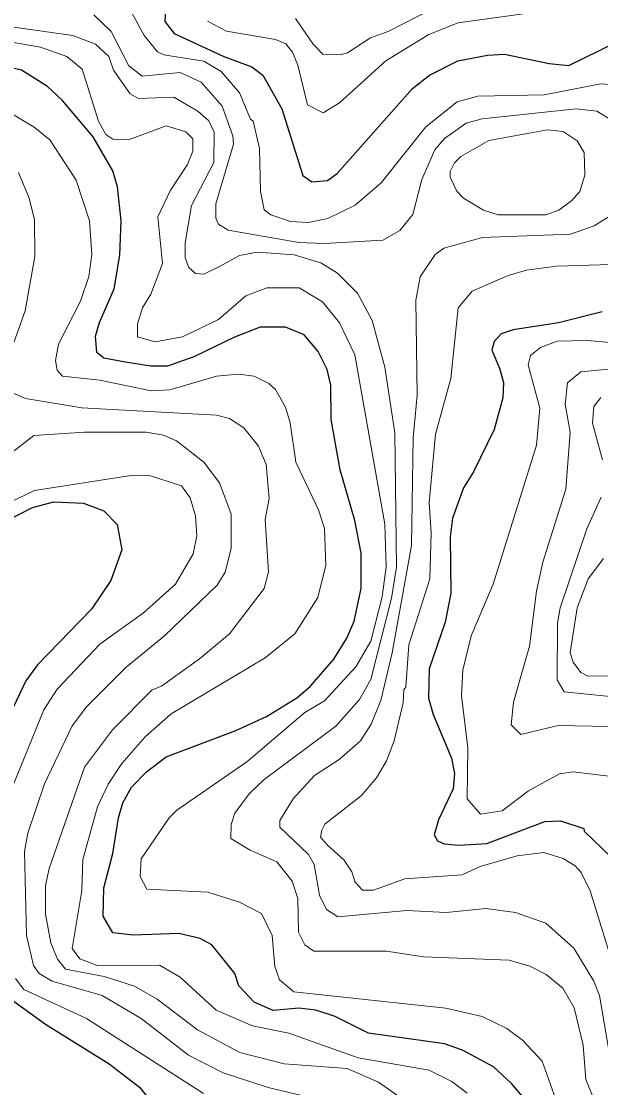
# Model space of a CAD drawing. Extents: x 673.3 to 698.5, y 6984.3 to 7012.3.
# Drawn here: x 687.748 to 688.421, y 7006.379 to 7007.618 of the extents above; entities that cross this region are included whole.
import ezdxf

# ---------------------------------------------------------------- set-up
doc = ezdxf.new("R2010")
doc.units = 0
doc.header["$LTSCALE"] = 0.032
doc.layers.add('1', color=7, linetype='Continuous', lineweight=25)
doc.layers.add('2', color=7, linetype='Continuous', lineweight=13)

msp = doc.modelspace()

# ---------------------------------------------------------------- linework, layer by layer
at = {"layer": '1'}
for points in [[(687.9187, 7007.6806), (687.9148, 7007.6174), (687.9256, 7007.6036), (687.9833, 7007.5768), (688.0156, 7007.5647), (688.0286, 7007.5549), (688.0505, 7007.5161), (688.075, 7007.4387), (688.0852, 7007.4312), (688.1035, 7007.4328), (688.1148, 7007.441), (688.2021, 7007.5394), (688.2219, 7007.5551), (688.2548, 7007.5719), (688.2895, 7007.5784), (688.309, 7007.5793), (688.3609, 7007.5687), (688.3838, 7007.5664), (688.4573, 7007.6022)], [(688.3322, 7006.3662), (688.3174, 7006.3842), (688.2962, 7006.4035), (688.2602, 7006.4228), (688.2395, 7006.43), (688.1511, 7006.4424), (688.1124, 7006.462), (688.0901, 7006.4691), (688.0702, 7006.4714), (688.0403, 7006.4687), (688.0186, 7006.4786), (688.0005, 7006.4974), (687.9958, 7006.5119), (687.9691, 7006.545), (687.9556, 7006.5523), (687.9311, 7006.5582), (687.8779, 7006.5565), (687.8544, 7006.5591), (687.843, 7006.5786), (687.8437, 7006.6115), (687.8544, 7006.6512), (687.8607, 7006.6925), (687.866, 7006.7102), (687.8758, 7006.7283), (687.8933, 7006.746), (687.9162, 7006.7633), (687.9973, 7006.794), (688.0328, 7006.8102), (688.068, 7006.8319), (688.0834, 7006.845), (688.111, 7006.8768), (688.1259, 7006.9011), (688.1344, 7006.921), (688.1425, 7006.959), (688.1426, 7006.9998), (688.1355, 7007.0379), (688.1183, 7007.0969), (688.1077, 7007.1551), (688.1076, 7007.1949), (688.1031, 7007.2131), (688.0929, 7007.234), (688.0766, 7007.2535), (688.0547, 7007.2625), (688.0254, 7007.2625), (687.9957, 7007.251), (687.9484, 7007.228), (687.9178, 7007.217), (687.898, 7007.217), (687.8666, 7007.2223), (687.8437, 7007.2263), (687.8359, 7007.2332), (687.8343, 7007.2519), (687.8388, 7007.2679), (687.8558, 7007.307), (687.8625, 7007.3461), (687.8641, 7007.3858), (687.8598, 7007.4254), (687.8543, 7007.4441), (687.8313, 7007.4835), (687.7955, 7007.5259), (687.7784, 7007.5421), (687.7482, 7007.5607), (687.7108, 7007.5693)], [(688.4225, 7007.2804), (688.372, 7007.2674), (688.3193, 7007.2595), (688.3051, 7007.2546), (688.297, 7007.2457), (688.2945, 7007.2359), (688.3034, 7007.215), (688.3079, 7007.1982), (688.3071, 7007.1803), (688.297, 7007.1437), (688.2731, 7007.0943), (688.2614, 7007.0757), (688.2486, 7007.0405), (688.246, 7007.0189)], [(687.6879, 7007.0157), (687.7612, 7007.0529), (687.7859, 7007.0597), (687.8201, 7007.0581), (687.8437, 7007.0492), (687.8593, 7007.0334), (687.8649, 7007.0039), (687.8518, 7006.9683), (687.8296, 7006.9349), (687.767, 7006.8704), (687.7532, 7006.8518), (687.7351, 7006.8135)], [(688.246, 7007.0189), (688.2468, 7006.9536), (688.2404, 7006.92), (688.2216, 7006.8656), (688.2209, 7006.8314), (688.2263, 7006.8125), (688.2476, 7006.762), (688.2509, 7006.7441), (688.2494, 7006.7262), (688.2324, 7006.6903), (688.2275, 7006.6729), (688.2312, 7006.6659), (688.2391, 7006.6623), (688.2559, 7006.6608), (688.2885, 7006.663), (688.356, 7006.6884), (688.3742, 7006.6891), (688.4011, 7006.6803), (688.4017, 7006.6771), (688.4334, 7006.6466)], [(687.7328, 7006.4842), (687.7763, 7006.4529), (687.8501, 7006.407), (687.8851, 7006.3799), (687.9043, 7006.3563)]]:
    msp.add_lwpolyline(points, dxfattribs=at)
at = {"layer": '2'}
for points in [[(687.8598, 7007.6586), (687.8908, 7007.601), (687.9062, 7007.582), (687.9134, 7007.5786), (687.9599, 7007.5712), (687.9801, 7007.5595), (688.0013, 7007.5347), (688.014, 7007.5038), (688.0172, 7007.5016), (688.0246, 7007.4699), (688.0257, 7007.4198), (688.0302, 7007.3988), (688.0379, 7007.3927), (688.0607, 7007.3853), (688.0811, 7007.3839), (688.1038, 7007.3888), (688.1359, 7007.4043), (688.1659, 7007.4301), (688.2178, 7007.4949), (688.2541, 7007.5242), (688.278, 7007.5306), (688.355, 7007.5321), (688.4208, 7007.5451), (688.4521, 7007.5425)], [(688.2732, 7007.6568), (688.1749, 7007.6061), (688.1534, 7007.5985), (688.1267, 7007.5812), (688.1183, 7007.5786), (688.0983, 7007.5796), (688.0871, 7007.591), (688.0666, 7007.6209)], [(687.9325, 7007.5581), (687.8884, 7007.5538), (687.8728, 7007.5659), (687.8524, 7007.6057), (687.8321, 7007.6252)], [(688.3728, 7007.632), (688.2554, 7007.616), (688.2211, 7007.6023), (688.1713, 7007.5719), (688.1174, 7007.5231), (688.0985, 7007.5112), (688.0804, 7007.5205), (688.0692, 7007.5666), (688.0629, 7007.5816), (688.0553, 7007.5914), (688.0431, 7007.5964), (687.9864, 7007.6063), (687.9643, 7007.6177)], [(687.7195, 7007.6135), (687.8078, 7007.6012), (687.8341, 7007.5911), (687.8498, 7007.5766), (687.8552, 7007.5607), (687.8744, 7007.5333), (687.884, 7007.5281), (687.9252, 7007.5296), (687.953, 7007.5133), (687.9657, 7007.5019), (687.972, 7007.4889), (687.9715, 7007.4535), (687.9457, 7007.4037), (687.9382, 7007.3603), (687.9383, 7007.343), (687.9425, 7007.3316), (687.9502, 7007.3247), (687.96, 7007.3238), (687.9781, 7007.3327), (688.0015, 7007.3455), (688.0218, 7007.3497), (688.0648, 7007.3464), (688.0957, 7007.3373), (688.1152, 7007.325), (688.1386, 7007.3021), (688.1555, 7007.2702), (688.1703, 7007.2161), (688.1817, 7007.1399), (688.1839, 7006.9839), (688.178, 7006.9476), (688.1539, 7006.8532), (688.1407, 7006.8302), (688.1133, 7006.7992), (688.0302, 7006.7372), (688.0126, 7006.7204), (687.9961, 7006.6982), (687.9916, 7006.685), (687.9913, 7006.6688), (688.0138, 7006.6549), (688.0449, 7006.6416), (688.0624, 7006.6191), (688.0693, 7006.5988), (688.0698, 7006.5598), (688.0774, 7006.5452), (688.0876, 7006.5378), (688.1722, 7006.5377), (688.2152, 7006.5313), (688.3146, 7006.5272), (688.3384, 7006.5205), (688.3576, 7006.5108), (688.3768, 7006.4948), (688.39, 7006.4721), (688.4006, 7006.4285), (688.4037, 7006.3888), (688.4122, 7006.3677)], [(688.3723, 7006.3559), (688.3527, 7006.4099), (688.3301, 7006.4343), (688.3117, 7006.448), (688.2833, 7006.4618), (688.241, 7006.4716), (688.0643, 7006.4907), (688.0478, 7006.5045), (688.0426, 7006.52), (688.0393, 7006.5559), (688.0268, 7006.5817), (688.0015, 7006.5945), (687.9647, 7006.6061), (687.8936, 7006.6097), (687.8862, 7006.6243), (687.8874, 7006.6449), (687.9197, 7006.6928), (687.9287, 7006.7016), (688.01, 7006.7575), (688.0774, 7006.8151), (688.1002, 7006.8286), (688.1366, 7006.8679), (688.154, 7006.8976), (688.1671, 7006.9493), (688.1719, 7006.9841), (688.1702, 7007.0337), (688.1354, 7007.2302), (688.1177, 7007.2676), (688.0976, 7007.292), (688.0707, 7007.3081), (688.0332, 7007.3081), (688.0086, 7007.2988), (687.977, 7007.2715), (687.9354, 7007.2512), (687.9035, 7007.2455), (687.8831, 7007.2511), (687.8828, 7007.2663), (687.8887, 7007.2848), (687.8983, 7007.3008), (687.912, 7007.3363), (687.9065, 7007.3907), (687.9208, 7007.4207), (687.9409, 7007.4513), (687.9471, 7007.467), (687.9472, 7007.481), (687.939, 7007.4894), (687.9161, 7007.4961), (687.8725, 7007.48), (687.8543, 7007.4809), (687.846, 7007.4861), (687.8378, 7007.5018), (687.8188, 7007.5621), (687.8008, 7007.5767), (687.7703, 7007.5877), (687.7227, 7007.5956)], [(688.4352, 7007.5015), (688.4165, 7007.5131), (688.3923, 7007.5159), (688.2833, 7007.5045), (688.2648, 7007.4995), (688.2393, 7007.4814), (688.2281, 7007.4685), (688.213, 7007.4338), (688.2027, 7007.3933), (688.1876, 7007.3748), (688.1678, 7007.3636), (688.0996, 7007.3595), (688.0704, 7007.3608), (687.9883, 7007.3749), (687.9769, 7007.3821), (687.9741, 7007.3889), (687.9741, 7007.4056), (687.9943, 7007.4748), (687.9936, 7007.4846), (687.9813, 7007.5191), (687.9567, 7007.5469), (687.9325, 7007.5581)], [(687.7357, 7007.5108), (687.7629, 7007.4945), (687.7811, 7007.4798), (687.8118, 7007.433), (687.8274, 7007.3858), (687.8299, 7007.3469), (687.8265, 7007.3214), (687.8168, 7007.2925), (687.7911, 7007.2428), (687.7876, 7007.2237), (687.7897, 7007.2123), (687.7959, 7007.2056), (687.8394, 7007.2007), (687.8988, 7007.1885), (687.9206, 7007.1897), (687.9748, 7007.2055), (688.0003, 7007.2079), (688.0185, 7007.2056), (688.0354, 7007.1972), (688.0432, 7007.1902), (688.055, 7007.1695), (688.0603, 7007.1513), (688.0668, 7007.1058), (688.0932, 7007.0502), (688.1002, 7007.0288), (688.1017, 7006.9859), (688.0925, 7006.9485), (688.0657, 7006.9063), (688.0313, 7006.8783), (687.9222, 7006.8134), (687.8917, 7006.7867), (687.8648, 7006.7557), (687.8488, 7006.7318), (687.8365, 7006.7053), (687.8194, 7006.6444), (687.8184, 7006.6083), (687.8071, 7006.5409), (687.8158, 7006.529), (687.8371, 7006.5207), (687.9086, 7006.5214), (687.9325, 7006.5076), (687.9743, 7006.4692), (688.0166, 7006.4512), (688.0587, 7006.4425), (688.1391, 7006.414), (688.2218, 7006.3994), (688.2479, 7006.3866), (688.2658, 7006.373)], [(687.7298, 7007.2177), (687.7525, 7007.2813), (687.7639, 7007.3445), (687.7633, 7007.387), (687.7572, 7007.4123), (687.7446, 7007.4419)], [(688.4309, 7006.4181), (688.4196, 7006.4861), (688.4128, 7006.503), (688.3898, 7006.5413), (688.3573, 7006.5704), (688.3218, 7006.5825), (688.2876, 7006.5874), (688.2414, 7006.5826), (688.1958, 7006.5849), (688.1156, 7006.5778), (688.1025, 7006.5862), (688.0944, 7006.6028), (688.088, 7006.6386), (688.0814, 7006.6501), (688.0483, 7006.6818), (688.0482, 7006.6897), (688.0638, 7006.7148), (688.0886, 7006.7419), (688.1171, 7006.7604), (688.142, 7006.7819), (688.1543, 7006.8014), (688.1655, 7006.8289), (688.1785, 7006.8841), (688.2012, 7007.009), (688.2029, 7007.134), (688.2077, 7007.1835), (688.2062, 7007.2937), (688.2113, 7007.321), (688.2287, 7007.3469), (688.2385, 7007.3543), (688.2837, 7007.3667), (688.3858, 7007.3706), (688.4133, 7007.38), (688.437, 7007.395)], [(688.4582, 7007.3359), (688.3694, 7007.3334), (688.3346, 7007.3285), (688.3132, 7007.3223), (688.2716, 7007.3042), (688.2555, 7007.285), (688.2468, 7007.2028), (688.229, 7007.1383), (688.2216, 7007.0587), (688.2241, 7007.0234), (688.2224, 7006.9702), (688.198, 7006.8936), (688.1947, 7006.8442), (688.1921, 7006.8414), (688.1913, 7006.8261), (688.181, 7006.7819), (688.1721, 7006.7587), (688.1605, 7006.7389), (688.1432, 7006.7184), (688.1005, 7006.6852), (688.0971, 7006.6783), (688.0955, 7006.6702), (688.1036, 7006.661), (688.123, 7006.6436), (688.1319, 7006.6299), (688.1357, 7006.6179), (688.1442, 7006.6087), (688.1569, 7006.6086), (688.1935, 7006.6217), (688.2601, 7006.6266), (688.2808, 7006.6361), (688.3238, 7006.6486), (688.3549, 7006.6525), (688.3772, 7006.6452), (688.3912, 7006.6368), (688.3982, 7006.6291), (688.4087, 7006.6077), (688.4391, 7006.5089)], [(688.3395, 7007.2294), (688.3508, 7007.2388), (688.3703, 7007.2461), (688.4055, 7007.247), (688.4581, 7007.2422)], [(688.4303, 7006.7411), (688.3889, 7006.7462), (688.3728, 7006.7436), (688.337, 7006.7238), (688.3063, 7006.7007), (688.2814, 7006.6969), (688.2656, 7006.7148), (688.2664, 7006.7738), (688.2591, 7006.8343), (688.2607, 7006.8642), (688.2706, 7006.904), (688.2958, 7006.964), (688.3463, 7007.1253), (688.3503, 7007.1684), (688.3366, 7007.2187), (688.3395, 7007.2294)], [(688.4507, 7006.7983), (688.3716, 7006.7998), (688.3279, 7006.7894), (688.317, 7006.8008), (688.3194, 7006.8271), (688.338, 7006.892), (688.3463, 7006.9559), (688.3535, 7006.9897), (688.3804, 7007.0744), (688.3854, 7007.1403), (688.3797, 7007.1732), (688.3822, 7007.1976), (688.3978, 7007.2104), (688.4892, 7007.2193)], [(687.9001, 7006.8414), (687.9107, 7006.8454), (687.9551, 7006.8772), (687.9898, 7006.9062), (688.0302, 7006.9588), (688.0351, 7006.9783), (688.0311, 7007.0391), (688.036, 7007.0633), (688.0324, 7007.1028), (688.0233, 7007.1243), (688.0063, 7007.1455), (687.9898, 7007.1565), (687.9747, 7007.1601), (687.8185, 7007.1688), (687.753, 7007.1795), (687.7308, 7007.1891)], [(688.4228, 7007.1084), (688.4114, 7007.1508), (688.4127, 7007.1702), (688.4211, 7007.1807)], [(687.7154, 7007.1003), (687.7624, 7007.1365), (687.8213, 7007.1404), (687.8931, 7007.1404), (687.913, 7007.1371), (687.9283, 7007.1303), (687.96, 7007.1055), (687.9781, 7007.0817), (687.9919, 7007.0451), (687.9918, 7007.0055), (687.9848, 7006.9781), (687.9753, 7006.963), (687.9142, 7006.9038), (687.8699, 7006.8677), (687.8239, 7006.8217)], [(687.7293, 7006.7078), (687.7742, 7006.8181), (687.7896, 7006.8421), (687.8394, 7006.8942), (687.8899, 7006.9307), (687.927, 7006.964), (687.9475, 7006.9991), (687.952, 7007.0202), (687.9504, 7007.0435), (687.944, 7007.0643), (687.9341, 7007.0783), (687.8957, 7007.0906), (687.8729, 7007.0899), (687.7632, 7007.0727), (687.6869, 7007.0363)], [(688.447, 7006.8318), (688.3783, 7006.8391), (688.3704, 7006.8529), (688.3707, 7006.9186), (688.3737, 7006.9366), (688.4046, 7007.0282), (688.4212, 7007.0649)], [(688.4242, 7006.9936), (688.4063, 7006.97), (688.3935, 7006.9363), (688.3854, 7006.8842), (688.3887, 7006.8732), (688.3977, 7006.8612), (688.4058, 7006.857), (688.5542, 7006.8594)], [(688.2646, 7006.3139), (688.1627, 7006.3856), (688.1263, 7006.4017), (688.0532, 7006.4071), (688.0016, 7006.4202), (687.9527, 7006.4463), (687.9059, 7006.4821), (687.8796, 7006.497), (687.8442, 7006.5085), (687.7995, 7006.5168), (687.79, 7006.5284), (687.7825, 7006.5474), (687.7762, 7006.5809), (687.7762, 7006.6142), (687.7805, 7006.6337), (687.8215, 7006.7513), (687.854, 7006.7949), (687.9001, 7006.8414)], [(687.8239, 7006.8217), (687.807, 7006.7996), (687.7751, 7006.732), (687.7556, 7006.6748), (687.7518, 7006.6536), (687.7542, 7006.5559), (687.7622, 7006.5212), (687.7687, 7006.512), (687.7838, 7006.503), (687.8419, 7006.4861), (687.8872, 7006.4594), (687.9422, 7006.4169), (687.9824, 7006.3963), (688.0345, 7006.3795), (688.0981, 7006.3644)], [(687.8239, 7006.4597), (687.7511, 7006.4931), (687.7412, 7006.5061)], [(687.9597, 7006.3723), (687.8239, 7006.4597)]]:
    msp.add_lwpolyline(points, dxfattribs=at)
msp.add_lwpolyline([(688.3967, 7007.4199), (688.4026, 7007.439), (688.4015, 7007.4653), (688.3936, 7007.4789), (688.3774, 7007.4898), (688.3592, 7007.4914), (688.291, 7007.4791), (688.2586, 7007.4606), (688.2512, 7007.4533), (688.2461, 7007.4431), (688.2462, 7007.4366), (688.2539, 7007.4203), (688.2615, 7007.4124), (688.2846, 7007.3984), (688.3016, 7007.3929), (688.3573, 7007.393), (688.3721, 7007.3984), (688.3874, 7007.4096)], close=True, dxfattribs=at)

doc.saveas('drawing.dxf')
